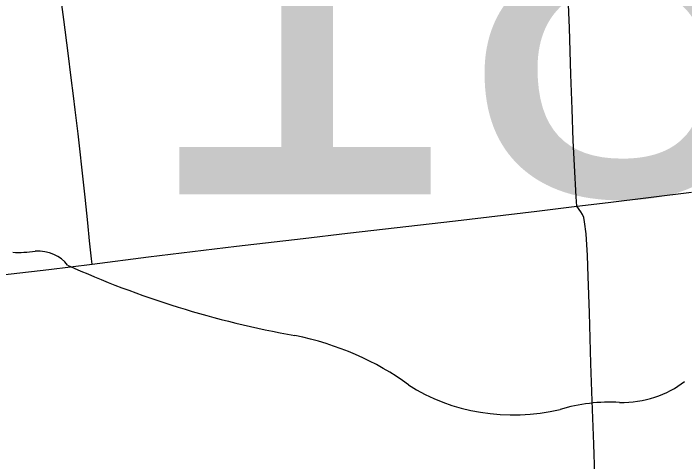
# Model space of a CAD drawing. Extents: x 0 to 34, y 0 to 22.
# Drawn here: x 3.5306 to 3.632, y 15.8314 to 15.8992 of the extents above; entities that cross this region are included whole.
import ezdxf

# ---------------------------------------------------------------- set-up
doc = ezdxf.new("R2010")
doc.units = 0
for name, color, linetype in [('GM_X_City_Street', 7, 'Continuous'), ('GM_X_State_Route', 7, 'Continuous'), ('GM_X_State_Shield', 7, 'Continuous')]:
    doc.layers.add(name, color=color, linetype=linetype)

msp = doc.modelspace()

# ---------------------------------------------------------------- linework, layer by layer
at = {"layer": 'GM_X_City_Street'}
for points in [[(3.61575, 15.87), (3.61567, 15.87141), (3.6154, 15.87613), (3.61521, 15.87995), (3.61503, 15.88467), (3.61485, 15.88989), (3.61462, 15.89698), (3.61444, 15.90171), (3.61425, 15.9073), (3.61411, 15.91352), (3.61399, 15.92033), (3.61387, 15.92309), (3.61375, 15.9291), (3.61361, 15.93437), (3.61338, 15.94205), (3.61324, 15.94682), (3.61315, 15.95037), (3.61306, 15.95354), (3.61301, 15.95586), (3.61297, 15.95877), (3.61287, 15.96277), (3.61281, 15.96509)], [(3.54249, 15.86125), (3.5424, 15.86205), (3.5421, 15.86475), (3.54185, 15.86749), (3.54144, 15.87134), (3.54099, 15.87545), (3.54064, 15.87867), (3.54039, 15.88093), (3.53996, 15.88456), (3.5397, 15.88667), (3.53936, 15.88941), (3.53888, 15.89314), (3.53824, 15.89824), (3.5376, 15.90324)], [(3.61845, 15.82939), (3.61831, 15.83403), (3.61809, 15.84055), (3.61785, 15.84623), (3.61767, 15.85386), (3.61748, 15.85936), (3.61736, 15.86252), (3.61714, 15.8658), (3.61693, 15.86765), (3.6168, 15.86827), (3.6166, 15.86874), (3.61634, 15.86915), (3.61575, 15.87)]]:
    msp.add_lwpolyline(points, dxfattribs=at)
at = {"layer": 'GM_X_State_Route'}
msp.add_lwpolyline([(3.4735, 15.85307), (3.47987, 15.85382), (3.5055, 15.85678), (3.51596, 15.85806), (3.52582, 15.85924), (3.53596, 15.86042), (3.54249, 15.86125), (3.55104, 15.86235), (3.56433, 15.86395), (3.57442, 15.86512), (3.58108, 15.86592), (3.59739, 15.86776), (3.60969, 15.86926), (3.61575, 15.87), (3.6205, 15.87058), (3.63307, 15.87211)], dxfattribs=at)
at = {"layer": 'GM_X_State_Shield'}
for centre, major_axis, start_param, end_param in [((3.53119, 15.87477), (0.0147, 0), 4.665946, 4.897461), ((3.5342, 15.85898), (0.0053, 0), 0.519207, 1.627899), ((3.60111, 15.94888), (0.1262, 0), 4.195997, 4.488961), ((3.56348, 15.8198), (0.03949, 0), 0.823519, 1.323587), ((3.6225, 15.85099), (0.01335, 0), 4.691044, 5.507374), ((3.60619, 15.85848), (0.02506, 0), 4.026481, 4.996735), ((3.62067, 15.82389), (0.02059, 0), 1.495662, 1.94098)]:
    msp.add_ellipse(centre, major_axis=major_axis, ratio=0.8, start_param=start_param, end_param=end_param, dxfattribs=at)

# ---------------------------------------------------------------- texts
msp.add_text('18D', height=0.065918, dxfattribs=at).set_placement((3.54895, 15.87181))

doc.saveas('drawing.dxf')
